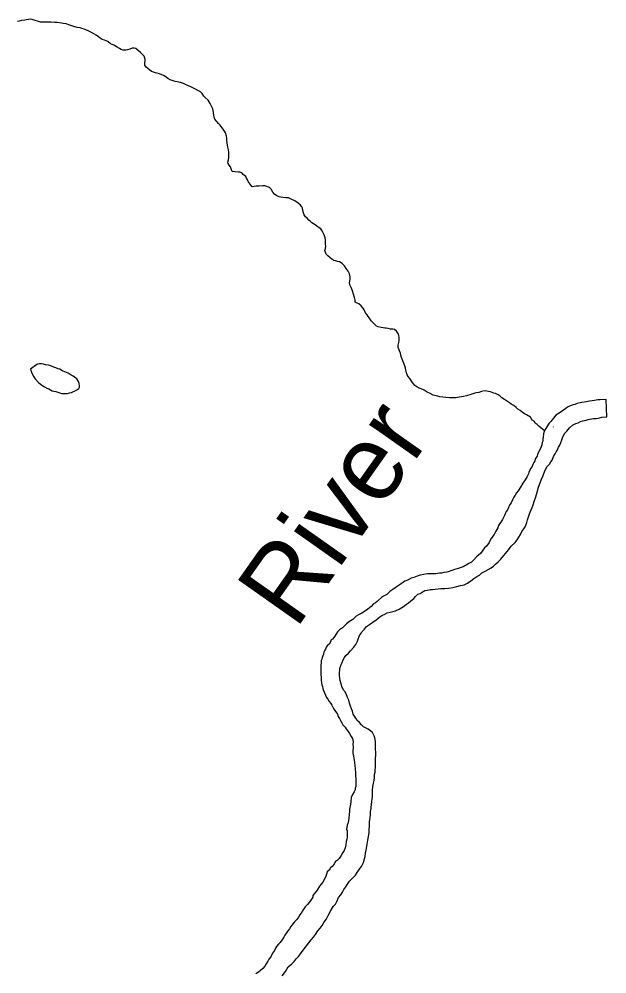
# Model space of a CAD drawing. Extents: x 0 to 34, y 0 to 22.
# Drawn here: x 5.49 to 6.222, y 4.87 to 6.058 of the extents above; entities that cross this region are included whole.
import ezdxf

# ---------------------------------------------------------------- set-up
doc = ezdxf.new("R2010")
doc.units = 0
for name, color, linetype in [('GM_X_Major_River', 7, 'Continuous'), ('GM_X_Major_River_Text', 7, 'Continuous'), ('GM_X_Minor_Lake', 7, 'Continuous'), ('GM_X_Minor_River', 7, 'Continuous')]:
    doc.layers.add(name, color=color, linetype=linetype)

msp = doc.modelspace()

# ---------------------------------------------------------------- linework, layer by layer
at = {"layer": 'GM_X_Major_River'}
msp.add_line((6.2218, 5.5632), (6.2209, 5.5846), dxfattribs=at)
for points in [[(6.2209, 5.5846), (6.2131, 5.5841), (6.2104, 5.5841), (6.2062, 5.5833), (6.2036, 5.5829), (6.2001, 5.5825), (6.1982, 5.5821), (6.1963, 5.5817), (6.1933, 5.5813), (6.1906, 5.5808), (6.1887, 5.5805), (6.1865, 5.5801), (6.1846, 5.5797), (6.1819, 5.5785), (6.18, 5.5781), (6.1773, 5.5769), (6.1754, 5.5761), (6.1728, 5.575), (6.1705, 5.5734), (6.1667, 5.5704), (6.1637, 5.5684), (6.1584, 5.565), (6.1554, 5.5615), (6.1535, 5.5592), (6.152, 5.5573), (6.1498, 5.555), (6.1483, 5.5527), (6.1456, 5.5485), (6.1434, 5.5439), (6.143, 5.542), (6.1423, 5.5378), (6.1419, 5.5355), (6.142, 5.5329), (6.1412, 5.531), (6.1409, 5.5283), (6.1401, 5.5256), (6.1371, 5.5195), (6.1356, 5.5165), (6.1349, 5.5142), (6.1338, 5.5123), (6.1327, 5.5104), (6.1319, 5.5081), (6.1308, 5.5062), (6.1297, 5.5035), (6.1286, 5.5012), (6.1267, 5.4985), (6.1259, 5.4966), (6.1248, 5.4939), (6.1241, 5.492), (6.1226, 5.4886), (6.12, 5.4844), (6.1173, 5.4806), (6.1143, 5.4756), (6.1113, 5.471), (6.1091, 5.4683), (6.1076, 5.4656), (6.1061, 5.463), (6.1042, 5.4599), (6.1027, 5.4561), (6.1008, 5.4538), (6.0982, 5.4473), (6.0963, 5.445), (6.0945, 5.4401), (6.0919, 5.4351), (6.0896, 5.432), (6.0881, 5.4297), (6.087, 5.4278), (6.0859, 5.4248), (6.0836, 5.4206), (6.0814, 5.4164), (6.0772, 5.411), (6.0754, 5.4068), (6.072, 5.4022), (6.0693, 5.3999), (6.0675, 5.3972), (6.0648, 5.3934), (6.0614, 5.3903), (6.0595, 5.3888), (6.0562, 5.3849), (6.0531, 5.3823), (6.0501, 5.3803), (6.0467, 5.3784), (6.0448, 5.3776), (6.0429, 5.3765), (6.0403, 5.3753), (6.0365, 5.3741), (6.0338, 5.3733), (6.0319, 5.3729), (6.03, 5.3722), (6.0277, 5.3714), (6.0255, 5.3706), (6.0224, 5.3698), (6.0186, 5.3694), (6.016, 5.3686), (6.0133, 5.3686), (6.011, 5.3682), (6.0087, 5.3678), (6.0061, 5.3678), (6.0034, 5.3677)], [(6.1753, 5.5495), (6.1791, 5.5526), (6.1833, 5.5545), (6.1859, 5.5557), (6.1889, 5.5573), (6.192, 5.558), (6.1958, 5.5588), (6.1984, 5.5596), (6.2026, 5.5604), (6.2053, 5.5608), (6.2083, 5.5609), (6.2125, 5.5617), (6.2156, 5.5624), (6.2218, 5.5632)], [(5.912, 5.2863), (5.9128, 5.2886), (5.9139, 5.2909), (5.9161, 5.294), (5.9173, 5.2959), (5.9199, 5.2989), (5.9225, 5.302), (5.9263, 5.3047), (5.9346, 5.3105), (5.9365, 5.312), (5.9392, 5.3139), (5.9418, 5.3159), (5.9452, 5.3174), (5.9483, 5.319), (5.9521, 5.3201), (5.9555, 5.3209), (5.9585, 5.3217), (5.9604, 5.3225), (5.9631, 5.3237), (5.9665, 5.3256), (5.9699, 5.3279), (5.9725, 5.3298), (5.9748, 5.3317), (5.9774, 5.3337), (5.9797, 5.3356), (5.9816, 5.3371), (5.9835, 5.3394), (5.9865, 5.3421), (5.9892, 5.3433), (5.9929, 5.3456), (5.9952, 5.3468), (5.9979, 5.3472), (6.0002, 5.3476), (6.0021, 5.348), (6.0047, 5.348), (6.0078, 5.3484), (6.0116, 5.3488), (6.015, 5.3492), (6.0199, 5.3493), (6.0245, 5.3497), (6.0298, 5.3505), (6.0348, 5.3517), (6.0397, 5.3529), (6.0443, 5.354), (6.0481, 5.356), (6.0522, 5.3587), (6.056, 5.3618), (6.0598, 5.3641), (6.0632, 5.366), (6.0662, 5.3687), (6.0704, 5.371), (6.0738, 5.3729), (6.0776, 5.3749), (6.0806, 5.3772), (6.0832, 5.3795), (6.0863, 5.3826), (6.0897, 5.386), (6.0991, 5.3975), (6.1028, 5.4021), (6.1074, 5.4067), (6.11, 5.4098), (6.1122, 5.4132), (6.1141, 5.4167), (6.116, 5.4201), (6.1182, 5.4235), (6.1201, 5.4262), (6.1209, 5.4281), (6.122, 5.4316), (6.1231, 5.435), (6.1238, 5.4373), (6.1246, 5.4396), (6.1253, 5.4422), (6.1264, 5.4445), (6.1275, 5.4472), (6.1286, 5.4502), (6.1298, 5.4533), (6.1312, 5.4575), (6.1335, 5.4636), (6.1349, 5.4693), (6.1368, 5.4754), (6.1386, 5.4808), (6.1405, 5.4853), (6.1424, 5.4899), (6.1446, 5.4956), (6.1476, 5.501), (6.1502, 5.5041), (6.1521, 5.5071), (6.1536, 5.509), (6.1555, 5.5136), (6.1573, 5.517), (6.1588, 5.5193), (6.16, 5.5213), (6.1615, 5.5251), (6.163, 5.5277), (6.1656, 5.5342), (6.1667, 5.5369), (6.1674, 5.5388), (6.1693, 5.5426), (6.1719, 5.5453), (6.1734, 5.5472), (6.1753, 5.5495)], [(6.1551, 5.5504), (6.1551, 5.5503)], [(6.0034, 5.3677), (6.0015, 5.3677), (5.9984, 5.3677), (5.9958, 5.3673), (5.9939, 5.3669), (5.9893, 5.3661), (5.9855, 5.3645), (5.9814, 5.363), (5.9783, 5.3622), (5.9753, 5.3607), (5.9726, 5.3595), (5.9704, 5.3583), (5.9685, 5.3572), (5.9662, 5.3556), (5.9632, 5.3533), (5.9594, 5.351), (5.9552, 5.3483), (5.9514, 5.3456), (5.9477, 5.3418), (5.9435, 5.3398), (5.9412, 5.3383), (5.9375, 5.3348), (5.9356, 5.3333), (5.9337, 5.3314), (5.9314, 5.3302), (5.9284, 5.3271), (5.9242, 5.3237), (5.9201, 5.3206), (5.9167, 5.3187), (5.9144, 5.3175), (5.9125, 5.3167), (5.9098, 5.3148), (5.9057, 5.3106), (5.9015, 5.3083), (5.8978, 5.3052), (5.8928, 5.3002), (5.8891, 5.2979), (5.8864, 5.2956), (5.883, 5.2899), (5.8804, 5.2864), (5.8785, 5.2853), (5.8767, 5.2811), (5.874, 5.2784), (5.8725, 5.2765), (5.8714, 5.2738), (5.8703, 5.2719), (5.8695, 5.27), (5.8688, 5.2677), (5.868, 5.2654), (5.8673, 5.2635), (5.8669, 5.2616), (5.8662, 5.2597), (5.8655, 5.2509), (5.8655, 5.2475), (5.8656, 5.2441), (5.8656, 5.2422), (5.866, 5.2384), (5.866, 5.2353), (5.8665, 5.2319), (5.8669, 5.2293), (5.8676, 5.2274), (5.868, 5.2251), (5.8692, 5.2224), (5.8704, 5.2194), (5.8715, 5.2164), (5.8727, 5.2137), (5.8743, 5.2118), (5.8762, 5.2088), (5.8781, 5.2062), (5.8793, 5.2043), (5.8804, 5.2024), (5.8816, 5.2001), (5.8831, 5.1975), (5.8866, 5.1929), (5.8874, 5.1899), (5.8889, 5.1876), (5.8901, 5.185), (5.8917, 5.1823), (5.8932, 5.1797), (5.8959, 5.1767), (5.8974, 5.1748), (5.8998, 5.1714), (5.9013, 5.1691), (5.9036, 5.1653), (5.9052, 5.1627), (5.906, 5.1585), (5.9056, 5.1558), (5.906, 5.1513), (5.9057, 5.1471), (5.9057, 5.1444), (5.9065, 5.1406), (5.9069, 5.1383), (5.9074, 5.1326), (5.9078, 5.1285), (5.9086, 5.1254), (5.909, 5.1197), (5.909, 5.1163), (5.9094, 5.1125), (5.9091, 5.1079), (5.9091, 5.1053), (5.9092, 5.103)], [(5.8857, 4.9598), (5.8876, 4.9648), (5.8906, 4.9682), (5.8925, 4.9713), (5.8944, 4.9747), (5.8966, 4.9782), (5.8989, 4.9812), (5.9015, 4.9851), (5.9041, 4.9881), (5.9068, 4.9904), (5.9087, 4.9927), (5.9109, 4.9958), (5.9132, 4.9996), (5.9162, 5.0034), (5.9177, 5.0057), (5.9188, 5.0084), (5.9199, 5.013), (5.921, 5.0157), (5.9214, 5.0198), (5.9224, 5.0259), (5.9232, 5.0313), (5.9242, 5.0362), (5.925, 5.0408), (5.9257, 5.0454), (5.926, 5.0499), (5.9264, 5.0537), (5.9263, 5.059), (5.927, 5.064), (5.9274, 5.0682), (5.9277, 5.072), (5.9285, 5.0754), (5.9284, 5.0773), (5.9288, 5.0807), (5.9291, 5.0842), (5.9295, 5.0876), (5.9298, 5.0903), (5.9298, 5.0937), (5.9301, 5.0979), (5.9305, 5.1028), (5.9312, 5.107), (5.9319, 5.1104), (5.9323, 5.1142), (5.9326, 5.1177), (5.9334, 5.1207), (5.9333, 5.1234), (5.9337, 5.1264), (5.9337, 5.1295), (5.9336, 5.1329), (5.9336, 5.1359), (5.9339, 5.139), (5.9343, 5.1413), (5.9343, 5.1432), (5.9343, 5.1458), (5.9339, 5.1489), (5.9338, 5.1515), (5.9338, 5.1538), (5.9338, 5.1568), (5.9338, 5.1591), (5.933, 5.1633), (5.9322, 5.166), (5.9299, 5.1701), (5.9279, 5.172), (5.9245, 5.1742), (5.9187, 5.1772), (5.9164, 5.1795), (5.9137, 5.1825), (5.9111, 5.1852), (5.9091, 5.1878), (5.9076, 5.1904), (5.906, 5.1931), (5.9049, 5.1965), (5.9037, 5.1995), (5.9025, 5.203), (5.9013, 5.2067), (5.9005, 5.2102), (5.899, 5.2139), (5.8974, 5.2181), (5.8955, 5.2211), (5.8939, 5.223), (5.892, 5.2272), (5.8912, 5.2295), (5.8904, 5.2321), (5.8897, 5.2348), (5.8892, 5.2378), (5.8888, 5.2409), (5.8888, 5.245), (5.8892, 5.2477), (5.8895, 5.2496), (5.8902, 5.2523), (5.891, 5.2549), (5.8921, 5.2572), (5.8936, 5.2607), (5.8951, 5.2633), (5.897, 5.266), (5.9, 5.2687), (5.9026, 5.2718), (5.9068, 5.2764), (5.9094, 5.2798), (5.9105, 5.2821), (5.9113, 5.284), (5.912, 5.2863)], [(5.9092, 5.103), (5.9084, 5.1007), (5.9084, 5.0988), (5.9073, 5.0965), (5.9051, 5.0931), (5.9036, 5.0893), (5.9032, 5.0843), (5.9025, 5.0805), (5.9018, 5.0767), (5.9014, 5.0748), (5.9015, 5.0718), (5.9011, 5.0679), (5.9004, 5.0641), (5.9, 5.0603), (5.8993, 5.0569), (5.8986, 5.055), (5.8982, 5.052), (5.8978, 5.05), (5.8983, 5.0478), (5.8983, 5.0459), (5.8983, 5.0436), (5.8983, 5.0417), (5.8983, 5.0398), (5.898, 5.0375), (5.8972, 5.0345), (5.8969, 5.0303), (5.8958, 5.0268), (5.8947, 5.0234), (5.8932, 5.0207), (5.8909, 5.0169), (5.8887, 5.0135), (5.886, 5.0108), (5.8841, 5.0096), (5.8819, 5.0058), (5.8796, 5.0035), (5.8777, 5.0016), (5.8759, 4.9989), (5.8736, 4.9966), (5.8718, 4.9909), (5.868, 4.984), (5.8642, 4.979), (5.8612, 4.974), (5.8556, 4.9672), (5.8556, 4.9653), (5.8522, 4.9603), (5.8489, 4.9561), (5.8462, 4.953), (5.8447, 4.9507), (5.8428, 4.948), (5.841, 4.9453), (5.8394, 4.9434), (5.838, 4.9404), (5.8357, 4.9373), (5.8331, 4.9346), (5.8312, 4.9323), (5.8297, 4.9304), (5.8282, 4.9285), (5.8267, 4.9258), (5.8248, 4.9231), (5.8229, 4.9208), (5.8207, 4.9178), (5.8195, 4.9155), (5.8173, 4.9117), (5.815, 4.9086), (5.8128, 4.9067), (5.8105, 4.9036), (5.8094, 4.9017), (5.8079, 4.899), (5.8056, 4.8956), (5.8034, 4.891), (5.8011, 4.888), (5.7996, 4.8857), (5.7978, 4.8822), (5.7959, 4.8795), (5.7936, 4.8765), (5.7902, 4.8734), (5.788, 4.8719), (5.7849, 4.8696)], [(5.8177, 4.8672), (5.8215, 4.8725), (5.8252, 4.8787), (5.8297, 4.8821), (5.8324, 4.8852), (5.835, 4.8883), (5.8377, 4.8913), (5.8403, 4.8948), (5.8437, 4.8994), (5.8538, 4.912), (5.8565, 4.9154), (5.8591, 4.9189), (5.8621, 4.9235), (5.8647, 4.9265), (5.8674, 4.93), (5.8696, 4.9338), (5.8722, 4.9376), (5.8749, 4.9422), (5.8782, 4.9487), (5.8812, 4.9537), (5.8839, 4.9564), (5.8857, 4.9598)]]:
    msp.add_lwpolyline(points, dxfattribs=at)
at = {"layer": 'GM_X_Minor_Lake'}
for points in [[(5.5121, 5.628), (5.5041, 5.6222), (5.5057, 5.6184), (5.5065, 5.6165), (5.5084, 5.6128), (5.5102, 5.6103)], [(5.5102, 5.6103), (5.5142, 5.6056), (5.5161, 5.6041), (5.5184, 5.6026), (5.5215, 5.6003), (5.5245, 5.5988), (5.5272, 5.5977), (5.5291, 5.5966), (5.5311, 5.5955), (5.5333, 5.5951), (5.5356, 5.5944), (5.5383, 5.5936), (5.5406, 5.5929), (5.5429, 5.5922), (5.5448, 5.5922), (5.5478, 5.5922), (5.5505, 5.5922), (5.5528, 5.593), (5.5551, 5.5934), (5.557, 5.5942), (5.5589, 5.595), (5.5619, 5.5965), (5.5645, 5.5981), (5.5653, 5.6), (5.5653, 5.6022), (5.5649, 5.6045), (5.5641, 5.6068), (5.5618, 5.6102), (5.5591, 5.6125), (5.5572, 5.6136), (5.5537, 5.6158), (5.551, 5.6173), (5.5449, 5.6199), (5.5426, 5.6211), (5.5407, 5.6222), (5.5388, 5.6229), (5.5357, 5.624), (5.5334, 5.6248), (5.5296, 5.6263), (5.5266, 5.6274), (5.5231, 5.6277), (5.5205, 5.6285), (5.5178, 5.6288), (5.5155, 5.6288), (5.5128, 5.6284), (5.5121, 5.628)]]:
    msp.add_lwpolyline(points, dxfattribs=at)
at = {"layer": 'GM_X_Minor_River'}
for points in [[(5.7443, 5.921), (5.7423, 5.9232), (5.7404, 5.9259), (5.7381, 5.9282), (5.7354, 5.9312), (5.7339, 5.9334), (5.7327, 5.9361), (5.7323, 5.9384), (5.7315, 5.9444), (5.7311, 5.9463), (5.7295, 5.9497), (5.728, 5.9528), (5.7253, 5.9573), (5.7218, 5.9603), (5.7199, 5.9622), (5.718, 5.9652), (5.7157, 5.9675), (5.7134, 5.9686), (5.7095, 5.9709), (5.7072, 5.972), (5.7038, 5.9739), (5.7011, 5.975), (5.6981, 5.9761), (5.6946, 5.978), (5.6908, 5.9791), (5.687, 5.9798), (5.6843, 5.9805), (5.6817, 5.9813), (5.6782, 5.9824), (5.6751, 5.9842), (5.6717, 5.9865), (5.6698, 5.988), (5.6679, 5.9887), (5.6648, 5.9899), (5.6621, 5.9906), (5.6599, 5.991), (5.6572, 5.9921), (5.6549, 5.9928), (5.6522, 5.9947), (5.6503, 5.9966), (5.6484, 5.9981), (5.6464, 6.0007), (5.6464, 6.003), (5.6468, 6.006), (5.6471, 6.0079), (5.6456, 6.0117), (5.644, 6.0136), (5.6413, 6.0163), (5.6383, 6.0189), (5.6352, 6.0212), (5.6333, 6.0219), (5.631, 6.0219), (5.628, 6.0207), (5.6249, 6.0199), (5.623, 6.0195), (5.6211, 6.0195), (5.6192, 6.0195), (5.6173, 6.0202), (5.615, 6.0214), (5.6123, 6.0232), (5.6078, 6.0255), (5.6039, 6.0273), (5.6005, 6.03), (5.5963, 6.0318), (5.5936, 6.0326), (5.5909, 6.0344), (5.589, 6.0359), (5.5859, 6.0378), (5.5829, 6.0397), (5.5794, 6.0416), (5.576, 6.0434), (5.5733, 6.0446), (5.571, 6.0453), (5.5683, 6.0464), (5.5661, 6.0472), (5.5622, 6.0475), (5.5584, 6.0486), (5.5531, 6.0505), (5.5485, 6.0519), (5.5451, 6.0527), (5.5428, 6.053), (5.5374, 6.0537), (5.534, 6.0537), (5.5294, 6.054), (5.5252, 6.054), (5.5207, 6.054), (5.5169, 6.0543), (5.5062, 6.0576), (5.5039, 6.058), (5.497, 6.0568), (5.4929, 6.0564), (5.4902, 6.0556), (5.4879, 6.0552)], [(5.9181, 5.6986), (5.9158, 5.7012), (5.9131, 5.7035), (5.9108, 5.7046), (5.9085, 5.7057), (5.9085, 5.708), (5.9077, 5.7114), (5.9065, 5.7156), (5.9049, 5.7197), (5.9034, 5.7239), (5.9022, 5.7266), (5.9014, 5.7296), (5.9018, 5.7319), (5.9021, 5.7349), (5.9021, 5.7372), (5.9013, 5.741), (5.8997, 5.7444), (5.8974, 5.7478), (5.8951, 5.7508), (5.8924, 5.7539), (5.889, 5.7557), (5.8863, 5.7565), (5.884, 5.7572), (5.8817, 5.7576), (5.8794, 5.7591), (5.8771, 5.7609), (5.8744, 5.7632), (5.8725, 5.7655), (5.8706, 5.77), (5.8713, 5.7727), (5.8717, 5.7753), (5.8716, 5.778), (5.8716, 5.781), (5.8716, 5.7829), (5.8712, 5.7856), (5.8704, 5.7883), (5.8688, 5.7913), (5.8673, 5.7943), (5.8657, 5.797), (5.8623, 5.7992), (5.8585, 5.8018), (5.8566, 5.803), (5.8546, 5.8045), (5.8527, 5.806), (5.8508, 5.8079), (5.8485, 5.8101), (5.8466, 5.812), (5.845, 5.8143), (5.8439, 5.8169), (5.8431, 5.8196), (5.8427, 5.8226), (5.8419, 5.8245), (5.8403, 5.8264), (5.8373, 5.829), (5.8334, 5.8317), (5.8289, 5.8339), (5.8254, 5.8354), (5.822, 5.8357), (5.8189, 5.8361), (5.8159, 5.8364), (5.814, 5.8368), (5.8109, 5.8379), (5.8082, 5.8402), (5.8059, 5.8424), (5.804, 5.8462), (5.8017, 5.8485), (5.796, 5.8503), (5.7929, 5.8503), (5.7887, 5.8499), (5.7853, 5.8499), (5.7826, 5.8495), (5.7804, 5.8491), (5.7753, 5.8559), (5.7742, 5.8581), (5.773, 5.86), (5.7722, 5.8619), (5.7692, 5.8645), (5.7672, 5.8668), (5.765, 5.8676), (5.763, 5.8675), (5.7592, 5.8679), (5.7554, 5.8682), (5.7539, 5.8716), (5.7531, 5.8743), (5.7515, 5.8762), (5.7504, 5.8781), (5.75, 5.88), (5.7507, 5.883), (5.7511, 5.8857), (5.751, 5.8887), (5.751, 5.8918), (5.7506, 5.8952), (5.7498, 5.8986), (5.7494, 5.9013), (5.749, 5.9039), (5.7486, 5.9069), (5.7486, 5.91), (5.7482, 5.9123), (5.747, 5.9164), (5.7458, 5.9187), (5.7443, 5.921)], [(6.1441, 5.5454), (6.1372, 5.5515), (6.1349, 5.5533), (6.1326, 5.5552), (6.1315, 5.5571), (6.1288, 5.559), (6.1265, 5.5624), (6.1219, 5.5654), (6.1192, 5.5669), (6.1165, 5.5688), (6.1138, 5.5707), (6.1111, 5.5725), (6.1088, 5.5748), (6.1058, 5.577), (6.1027, 5.5789), (6.1004, 5.5804), (6.0981, 5.5819), (6.0943, 5.5845), (6.0912, 5.5868), (6.0889, 5.5887), (6.0866, 5.5902), (6.0832, 5.5921), (6.0809, 5.5924), (6.0767, 5.5943), (6.0744, 5.5946), (6.0725, 5.595), (6.0706, 5.5954), (6.0675, 5.595), (6.0656, 5.5946), (6.0622, 5.5934), (6.0592, 5.593), (6.0573, 5.5926), (6.0523, 5.5906), (6.047, 5.5891), (6.0432, 5.5883), (6.0409, 5.5879), (6.0379, 5.5875), (6.0337, 5.5867), (6.0307, 5.5866), (6.0276, 5.5866), (6.0257, 5.5866), (6.0211, 5.5869), (6.0177, 5.5873), (6.0139, 5.588), (6.0108, 5.5887), (6.0074, 5.5895), (6.0055, 5.5898), (6.0017, 5.5921), (5.9979, 5.5939), (5.9944, 5.5962), (5.9906, 5.5977), (5.9879, 5.5988), (5.9852, 5.6003), (5.9829, 5.6018), (5.9799, 5.6056), (5.9783, 5.6082), (5.9764, 5.6109), (5.9744, 5.6131), (5.9733, 5.6154), (5.9725, 5.6177), (5.9713, 5.6211), (5.9709, 5.6237), (5.9701, 5.6264), (5.967, 5.6347), (5.9662, 5.637), (5.9654, 5.6397), (5.9647, 5.6423), (5.9635, 5.645), (5.9627, 5.6473), (5.9619, 5.6491), (5.9619, 5.6522), (5.9626, 5.6556), (5.963, 5.6579), (5.963, 5.6617), (5.9626, 5.6644), (5.9618, 5.6666), (5.9598, 5.6697), (5.9572, 5.6715), (5.9552, 5.6719), (5.9526, 5.6723), (5.9495, 5.673), (5.9472, 5.6734), (5.9453, 5.6733), (5.9434, 5.6737), (5.9408, 5.6741), (5.9369, 5.6752), (5.935, 5.6759), (5.9312, 5.6797), (5.9285, 5.6823), (5.9262, 5.6857), (5.9246, 5.688), (5.9235, 5.6899), (5.9212, 5.6925), (5.9196, 5.6963), (5.9181, 5.6986)]]:
    msp.add_lwpolyline(points, dxfattribs=at)

# ---------------------------------------------------------------- texts
at = {"layer": 'GM_X_Major_River_Text'}
msp.add_text('River', height=0.09475, rotation=54.8237, dxfattribs=at).set_placement((5.8342, 5.297))

doc.saveas('drawing.dxf')
